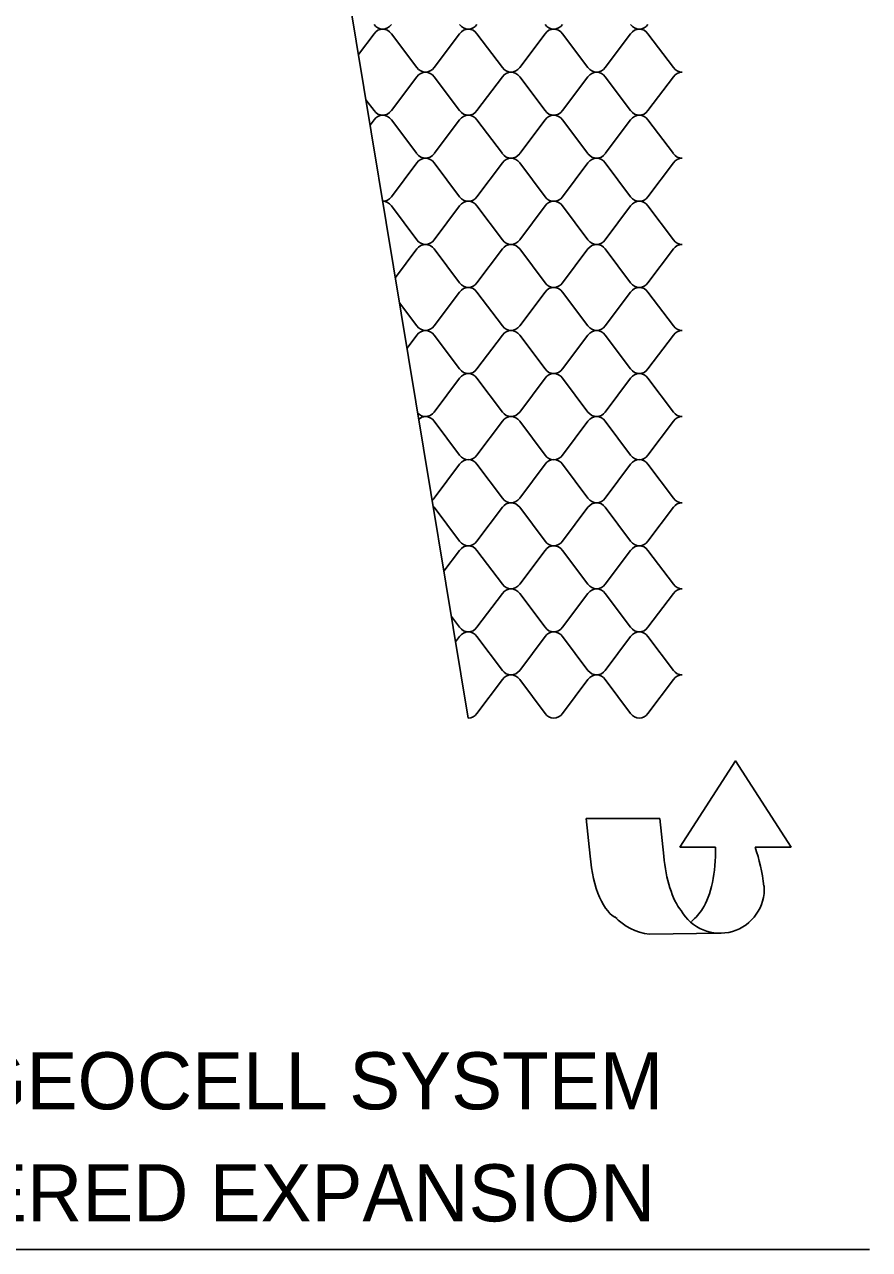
# Model space of a CAD drawing. Extents: x 638850 to 644908, y 297188 to 298900.
# Drawn here: x 640306.9 to 640373.5, y 297763.8 to 297860.4 of the extents above; entities that cross this region are included whole.
import ezdxf

# ---------------------------------------------------------------- set-up
doc = ezdxf.new("R2010")
doc.units = 0
for name, color, linetype in [('1', 7, 'Continuous'), ('3', 7, 'Continuous'), ('5', 7, 'Continuous')]:
    doc.layers.add(name, color=color, linetype=linetype)

msp = doc.modelspace()

# ---------------------------------------------------------------- linework, layer by layer
at = {"layer": '1'}
for p, q in [((640351.444, 297794.83), (640351.132, 297797.79)), ((640351.132, 297797.79), (640356.944, 297797.79)), ((640357.255, 297794.83), (640356.944, 297797.79)), ((640358.515, 297795.522), (640361.32, 297795.522)), ((640367.274, 297795.522), (640364.439, 297795.522)), ((640356.116, 297788.669), (640361.702, 297788.746))]:
    msp.add_line(p, q, dxfattribs=at)
msp.add_lwpolyline([(640367.274, 297795.522), (640362.895, 297802.326), (640358.515, 297795.522)], dxfattribs=at)
for centre, radius, start, end in [((640361.677, 297792.232), 3.487, 208.88718, 3.90974), ((640356.607, 297793.013), 4.372, 310.1114, 327.72739), ((640356.607, 297793.013), 4.372, 222.59564, 263.55535)]:
    msp.add_arc(centre, radius, start, end, dxfattribs=at)
for centre, major_axis, ratio, start_param, end_param in [((640358.918, 297795.579), (0.198, -5.733), 0.418224, 0.531244, 1.54631), ((640359.725, 297791.313), (0.304, -8.799), 0.620954, 1.680393, 2.048072), ((640353.802, 297795.578), (0.198, -5.733), 0.418224, 4.828834, 6.110297), ((640359.613, 297795.578), (0.198, -5.733), 0.418224, 4.828834, 5.775591)]:
    msp.add_ellipse(centre, major_axis=major_axis, ratio=ratio, start_param=start_param, end_param=end_param, dxfattribs=at)
at = {"layer": '3'}
for p, q in [((640308.168, 298009.32), (640341.85, 297805.71)), ((640261.529, 297763.82), (640373.454, 297763.82))]:
    msp.add_line(p, q, dxfattribs=at)
at = {"layer": '5'}
for p, q in [((640334.432, 297859.643), (640333.2, 297858.003)), ((640337.8, 297856.976), (640335.796, 297859.643)), ((640341.168, 297859.643), (640339.164, 297856.976)), ((640344.536, 297856.976), (640342.532, 297859.643)), ((640347.904, 297859.643), (640345.9, 297856.976)), ((640351.273, 297856.976), (640349.268, 297859.643)), ((640354.641, 297859.643), (640352.637, 297856.976)), ((640358.009, 297856.976), (640356.005, 297859.643)), ((640335.796, 297853.582), (640337.8, 297856.25)), ((640339.164, 297856.25), (640341.168, 297853.582)), ((640342.532, 297853.582), (640344.536, 297856.25)), ((640345.9, 297856.25), (640347.904, 297853.582)), ((640349.268, 297853.582), (640351.273, 297856.25)), ((640352.637, 297856.25), (640354.641, 297853.582)), ((640356.005, 297853.582), (640358.009, 297856.25)), ((640333.79, 297854.437), (640334.432, 297853.582)), ((640334.432, 297852.856), (640334.12, 297852.441)), ((640337.8, 297850.189), (640335.796, 297852.856)), ((640341.168, 297852.856), (640339.164, 297850.189)), ((640344.536, 297850.189), (640342.532, 297852.856)), ((640347.904, 297852.856), (640345.9, 297850.189)), ((640351.273, 297850.189), (640349.268, 297852.856)), ((640354.641, 297852.856), (640352.637, 297850.189)), ((640358.009, 297850.189), (640356.005, 297852.856)), ((640335.796, 297846.795), (640337.8, 297849.463)), ((640339.164, 297849.463), (640341.168, 297846.795)), ((640342.532, 297846.795), (640344.536, 297849.463)), ((640345.9, 297849.463), (640347.904, 297846.795)), ((640349.268, 297846.795), (640351.273, 297849.463)), ((640352.637, 297849.463), (640354.641, 297846.795)), ((640356.005, 297846.795), (640358.009, 297849.463)), ((640337.8, 297843.402), (640335.796, 297846.069)), ((640341.168, 297846.069), (640339.164, 297843.402)), ((640344.536, 297843.402), (640342.532, 297846.069)), ((640347.904, 297846.069), (640345.9, 297843.402)), ((640351.273, 297843.402), (640349.268, 297846.069)), ((640354.641, 297846.069), (640352.637, 297843.402)), ((640358.009, 297843.402), (640356.005, 297846.069)), ((640336.108, 297840.424), (640337.8, 297842.676)), ((640339.164, 297842.676), (640341.168, 297840.008)), ((640342.532, 297840.008), (640344.536, 297842.676)), ((640345.9, 297842.676), (640347.904, 297840.008)), ((640349.268, 297840.008), (640351.273, 297842.676)), ((640352.637, 297842.676), (640354.641, 297840.008)), ((640356.005, 297840.008), (640358.009, 297842.676)), ((640341.168, 297839.282), (640339.164, 297836.615)), ((640344.536, 297836.615), (640342.532, 297839.282)), ((640347.904, 297839.282), (640345.9, 297836.615)), ((640351.273, 297836.615), (640349.268, 297839.282)), ((640354.641, 297839.282), (640352.637, 297836.615)), ((640358.009, 297836.615), (640356.005, 297839.282)), ((640337.8, 297836.615), (640336.438, 297838.427)), ((640337.028, 297834.861), (640337.8, 297835.889)), ((640339.164, 297835.889), (640341.168, 297833.221)), ((640342.532, 297833.221), (640344.536, 297835.889)), ((640345.9, 297835.889), (640347.904, 297833.221)), ((640349.268, 297833.221), (640351.273, 297835.889)), ((640352.637, 297835.889), (640354.641, 297833.221)), ((640356.005, 297833.221), (640358.009, 297835.889)), ((640341.168, 297832.495), (640339.164, 297829.828)), ((640344.536, 297829.828), (640342.532, 297832.495)), ((640347.904, 297832.495), (640345.9, 297829.828)), ((640351.273, 297829.828), (640349.268, 297832.495)), ((640354.641, 297832.495), (640352.637, 297829.828)), ((640358.009, 297829.828), (640356.005, 297832.495)), ((640339.164, 297829.102), (640341.168, 297826.434)), ((640342.532, 297826.434), (640344.536, 297829.102)), ((640345.9, 297829.102), (640347.904, 297826.434)), ((640349.268, 297826.434), (640351.273, 297829.102)), ((640352.637, 297829.102), (640354.641, 297826.434)), ((640356.005, 297826.434), (640358.009, 297829.102)), ((640341.168, 297825.708), (640339.164, 297823.041)), ((640344.536, 297823.041), (640342.532, 297825.708)), ((640347.904, 297825.708), (640345.9, 297823.041)), ((640351.273, 297823.041), (640349.268, 297825.708)), ((640354.641, 297825.708), (640352.637, 297823.041)), ((640358.009, 297823.041), (640356.005, 297825.708)), ((640339.164, 297822.315), (640341.168, 297819.647)), ((640342.532, 297819.647), (640344.536, 297822.315)), ((640345.9, 297822.315), (640347.904, 297819.647)), ((640349.268, 297819.647), (640351.273, 297822.315)), ((640352.637, 297822.315), (640354.641, 297819.647)), ((640356.005, 297819.647), (640358.009, 297822.315)), ((640341.168, 297818.921), (640339.936, 297817.282)), ((640344.536, 297816.254), (640342.532, 297818.921)), ((640347.904, 297818.921), (640345.9, 297816.254)), ((640351.273, 297816.254), (640349.268, 297818.921)), ((640354.641, 297818.921), (640352.637, 297816.254)), ((640358.009, 297816.254), (640356.005, 297818.921)), ((640342.532, 297812.86), (640344.536, 297815.528)), ((640345.9, 297815.528), (640347.904, 297812.86)), ((640349.268, 297812.86), (640351.273, 297815.528)), ((640352.637, 297815.528), (640354.641, 297812.86)), ((640356.005, 297812.86), (640358.009, 297815.528)), ((640340.526, 297813.715), (640341.168, 297812.86)), ((640341.168, 297812.134), (640340.856, 297811.719)), ((640344.536, 297809.467), (640342.532, 297812.134)), ((640347.904, 297812.134), (640345.9, 297809.467)), ((640351.273, 297809.467), (640349.268, 297812.134)), ((640354.641, 297812.134), (640352.637, 297809.467)), ((640358.009, 297809.467), (640356.005, 297812.134)), ((640342.532, 297806.073), (640344.536, 297808.741)), ((640345.9, 297808.741), (640347.904, 297806.073)), ((640349.268, 297806.073), (640351.273, 297808.741)), ((640352.637, 297808.741), (640354.641, 297806.073)), ((640356.005, 297806.073), (640358.009, 297808.741))]:
    msp.add_line(p, q, dxfattribs=at)
for centre, start_param, end_param in [((640335.114, 297860.983), 2.250571, 3.141593), ((640335.114, 297860.983), 3.141593, 4.032614), ((640341.85, 297860.983), 2.250571, 3.141593), ((640341.85, 297860.983), 3.141593, 4.032614), ((640348.586, 297860.983), 2.250571, 3.141593), ((640348.586, 297860.983), 3.141593, 4.032614), ((640355.323, 297860.983), 2.250571, 3.141593), ((640355.323, 297860.983), 3.141593, 4.032614), ((640335.114, 297859.029), 0, 0.891021), ((640335.114, 297859.029), 5.392164, 6.283185), ((640341.85, 297859.029), 0, 0.891021), ((640341.85, 297859.029), 5.392164, 6.283185), ((640348.586, 297859.029), 0, 0.891021), ((640348.586, 297859.029), 5.392164, 6.283185), ((640355.323, 297859.029), 0, 0.891021), ((640355.323, 297859.029), 5.392164, 6.283185), ((640338.482, 297857.589), 2.250571, 3.141593), ((640338.482, 297855.636), 0, 0.891021), ((640338.482, 297857.589), 3.141593, 4.032614), ((640338.482, 297855.636), 5.392164, 6.283185), ((640345.218, 297857.589), 2.250571, 3.141593), ((640345.218, 297855.636), 0, 0.891021), ((640345.218, 297857.589), 3.141593, 4.032614), ((640345.218, 297855.636), 5.392164, 6.283185), ((640351.955, 297857.589), 2.250571, 3.141593), ((640351.955, 297855.636), 0, 0.891021), ((640351.955, 297857.589), 3.141593, 4.032614), ((640351.955, 297855.636), 5.392164, 6.283185), ((640358.691, 297857.589), 2.250571, 3.141593), ((640358.691, 297855.636), 0, 0.891021), ((640335.114, 297854.196), 2.250571, 3.141593), ((640335.114, 297854.196), 3.141593, 4.032614), ((640341.85, 297854.196), 2.250571, 3.141593), ((640341.85, 297854.196), 3.141593, 4.032614), ((640348.586, 297854.196), 2.250571, 3.141593), ((640348.586, 297854.196), 3.141593, 4.032614), ((640355.323, 297854.196), 2.250571, 3.141593), ((640355.323, 297854.196), 3.141593, 4.032614), ((640335.114, 297852.242), 0, 0.891021), ((640335.114, 297852.242), 5.392164, 6.283185), ((640341.85, 297852.242), 0, 0.891021), ((640341.85, 297852.242), 5.392164, 6.283185), ((640348.586, 297852.242), 0, 0.891021), ((640348.586, 297852.242), 5.392164, 6.283185), ((640355.323, 297852.242), 0, 0.891021), ((640355.323, 297852.242), 5.392164, 6.283185), ((640338.482, 297850.802), 2.250571, 3.141593), ((640338.482, 297848.849), 0, 0.891021), ((640338.482, 297850.802), 3.141593, 4.032614), ((640338.482, 297848.849), 5.392164, 6.283185), ((640345.218, 297850.802), 2.250571, 3.141593), ((640345.218, 297848.849), 0, 0.891021), ((640345.218, 297850.802), 3.141593, 4.032614), ((640345.218, 297848.849), 5.392164, 6.283185), ((640351.955, 297850.802), 2.250571, 3.141593), ((640351.955, 297848.849), 0, 0.891021), ((640351.955, 297850.802), 3.141593, 4.032614), ((640351.955, 297848.849), 5.392164, 6.283185), ((640358.691, 297850.802), 2.250571, 3.141593), ((640358.691, 297848.849), 0, 0.891021), ((640335.114, 297847.409), 3.141593, 4.032614), ((640341.85, 297847.409), 2.250571, 3.141593), ((640341.85, 297847.409), 3.141593, 4.032614), ((640348.586, 297847.409), 2.250571, 3.141593), ((640348.586, 297847.409), 3.141593, 4.032614), ((640355.323, 297847.409), 2.250571, 3.141593), ((640355.323, 297847.409), 3.141593, 4.032614), ((640335.114, 297845.455), 5.392164, 6.283185), ((640341.85, 297845.455), 0, 0.891021), ((640341.85, 297845.455), 5.392164, 6.283185), ((640348.586, 297845.455), 0, 0.891021), ((640348.586, 297845.455), 5.392164, 6.283185), ((640355.323, 297845.455), 0, 0.891021), ((640355.323, 297845.455), 5.392164, 6.283185), ((640338.482, 297844.015), 2.250571, 3.141593), ((640338.482, 297842.062), 0, 0.891021), ((640338.482, 297844.015), 3.141593, 4.032614), ((640338.482, 297842.062), 5.392164, 6.283185), ((640345.218, 297844.015), 2.250571, 3.141593), ((640345.218, 297842.062), 0, 0.891021), ((640345.218, 297844.015), 3.141593, 4.032614), ((640345.218, 297842.062), 5.392164, 6.283185), ((640351.955, 297844.015), 2.250571, 3.141593), ((640351.955, 297842.062), 0, 0.891021), ((640351.955, 297844.015), 3.141593, 4.032614), ((640351.955, 297842.062), 5.392164, 6.283185), ((640358.691, 297844.015), 2.250571, 3.141593), ((640358.691, 297842.062), 0, 0.891021), ((640341.85, 297840.622), 2.250571, 3.141593), ((640341.85, 297840.622), 3.141593, 4.032614), ((640348.586, 297840.622), 2.250571, 3.141593), ((640348.586, 297840.622), 3.141593, 4.032614), ((640355.323, 297840.622), 2.250571, 3.141593), ((640355.323, 297840.622), 3.141593, 4.032614), ((640341.85, 297838.669), 0, 0.891021), ((640341.85, 297838.669), 5.392164, 6.283185), ((640348.586, 297838.669), 0, 0.891021), ((640348.586, 297838.669), 5.392164, 6.283185), ((640355.323, 297838.669), 0, 0.891021), ((640355.323, 297838.669), 5.392164, 6.283185), ((640338.482, 297837.228), 2.250571, 3.141593), ((640338.482, 297835.275), 0, 0.891021), ((640338.482, 297837.228), 3.141593, 4.032614), ((640338.482, 297835.275), 5.392164, 6.283185), ((640345.218, 297837.228), 2.250571, 3.141593), ((640345.218, 297835.275), 0, 0.891021), ((640345.218, 297837.228), 3.141593, 4.032614), ((640345.218, 297835.275), 5.392164, 6.283185), ((640351.955, 297837.228), 2.250571, 3.141593), ((640351.955, 297835.275), 0, 0.891021), ((640351.955, 297837.228), 3.141593, 4.032614), ((640351.955, 297835.275), 5.392164, 6.283185), ((640358.691, 297837.228), 2.250571, 3.141593), ((640358.691, 297835.275), 0, 0.891021), ((640341.85, 297833.835), 2.250571, 3.141593), ((640341.85, 297833.835), 3.141593, 4.032614), ((640348.586, 297833.835), 2.250571, 3.141593), ((640348.586, 297833.835), 3.141593, 4.032614), ((640355.323, 297833.835), 2.250571, 3.141593), ((640355.323, 297833.835), 3.141593, 4.032614), ((640341.85, 297831.882), 0, 0.891021), ((640341.85, 297831.882), 5.392164, 6.283185), ((640348.586, 297831.882), 0, 0.891021), ((640348.586, 297831.882), 5.392164, 6.283185), ((640355.323, 297831.882), 0, 0.891021), ((640355.323, 297831.882), 5.392164, 6.283185), ((640338.482, 297830.441), 2.378897, 3.141593), ((640338.482, 297828.488), 0, 0.646798), ((640338.482, 297830.441), 3.141593, 4.032614), ((640338.482, 297828.488), 5.392164, 6.283185), ((640345.218, 297830.441), 2.250571, 3.141593), ((640345.218, 297828.488), 0, 0.891021), ((640345.218, 297830.441), 3.141593, 4.032614), ((640345.218, 297828.488), 5.392164, 6.283185), ((640351.955, 297830.441), 2.250571, 3.141593), ((640351.955, 297828.488), 0, 0.891021), ((640351.955, 297830.441), 3.141593, 4.032614), ((640351.955, 297828.488), 5.392164, 6.283185), ((640358.691, 297830.441), 2.250571, 3.141593), ((640358.691, 297828.488), 0, 0.891021), ((640341.85, 297827.048), 2.250571, 3.141593), ((640341.85, 297827.048), 3.141593, 4.032614), ((640348.586, 297827.048), 2.250571, 3.141593), ((640348.586, 297827.048), 3.141593, 4.032614), ((640355.323, 297827.048), 2.250571, 3.141593), ((640355.323, 297827.048), 3.141593, 4.032614), ((640341.85, 297825.095), 0, 0.891021), ((640341.85, 297825.095), 5.392164, 6.283185), ((640348.586, 297825.095), 0, 0.891021), ((640348.586, 297825.095), 5.392164, 6.283185), ((640355.323, 297825.095), 0, 0.891021), ((640355.323, 297825.095), 5.392164, 6.283185), ((640338.482, 297823.654), 3.788804, 4.032614), ((640345.218, 297823.654), 2.250571, 3.141593), ((640345.218, 297821.701), 0, 0.891021), ((640345.218, 297823.654), 3.141593, 4.032614), ((640345.218, 297821.701), 5.392164, 6.283185), ((640351.955, 297823.654), 2.250571, 3.141593), ((640351.955, 297821.701), 0, 0.891021), ((640351.955, 297823.654), 3.141593, 4.032614), ((640351.955, 297821.701), 5.392164, 6.283185), ((640358.691, 297823.654), 2.250571, 3.141593), ((640358.691, 297821.701), 0, 0.891021), ((640338.482, 297821.701), 5.392164, 5.519858), ((640341.85, 297820.261), 2.250571, 3.141593), ((640341.85, 297820.261), 3.141593, 4.032614), ((640348.586, 297820.261), 2.250571, 3.141593), ((640348.586, 297820.261), 3.141593, 4.032614), ((640355.323, 297820.261), 2.250571, 3.141593), ((640355.323, 297820.261), 3.141593, 4.032614), ((640341.85, 297818.308), 0, 0.891021), ((640341.85, 297818.308), 5.392164, 6.283185), ((640348.586, 297818.308), 0, 0.891021), ((640348.586, 297818.308), 5.392164, 6.283185), ((640355.323, 297818.308), 0, 0.891021), ((640355.323, 297818.308), 5.392164, 6.283185), ((640345.218, 297816.868), 2.250571, 3.141593), ((640345.218, 297814.914), 0, 0.891021), ((640345.218, 297816.868), 3.141593, 4.032614), ((640345.218, 297814.914), 5.392164, 6.283185), ((640351.955, 297816.868), 2.250571, 3.141593), ((640351.955, 297814.914), 0, 0.891021), ((640351.955, 297816.868), 3.141593, 4.032614), ((640351.955, 297814.914), 5.392164, 6.283185), ((640358.691, 297816.868), 2.250571, 3.141593), ((640358.691, 297814.914), 0, 0.891021), ((640341.85, 297813.474), 2.250571, 3.141593), ((640341.85, 297813.474), 3.141593, 4.032614), ((640348.586, 297813.474), 2.250571, 3.141593), ((640348.586, 297813.474), 3.141593, 4.032614), ((640355.323, 297813.474), 2.250571, 3.141593), ((640355.323, 297813.474), 3.141593, 4.032614), ((640341.85, 297811.521), 0, 0.891021), ((640341.85, 297811.521), 5.392164, 6.283185), ((640348.586, 297811.521), 0, 0.891021), ((640348.586, 297811.521), 5.392164, 6.283185), ((640355.323, 297811.521), 0, 0.891021), ((640355.323, 297811.521), 5.392164, 6.283185), ((640345.218, 297810.081), 2.250571, 3.141593), ((640345.218, 297808.127), 0, 0.891021), ((640345.218, 297810.081), 3.141593, 4.032614), ((640345.218, 297808.127), 5.392164, 6.283185), ((640351.955, 297810.081), 2.250571, 3.141593), ((640351.955, 297808.127), 0, 0.891021), ((640351.955, 297810.081), 3.141593, 4.032614), ((640351.955, 297808.127), 5.392164, 6.283185), ((640358.691, 297810.081), 2.250571, 3.141593), ((640358.691, 297808.127), 0, 0.891021), ((640341.85, 297806.687), 3.141593, 4.032614), ((640348.586, 297806.687), 2.250571, 3.141593), ((640348.586, 297806.687), 3.141593, 4.032614), ((640355.323, 297806.687), 2.250571, 3.141593), ((640355.323, 297806.687), 3.141593, 4.032614)]:
    msp.add_ellipse(centre, major_axis=(0, 0.977), ratio=0.898018, start_param=start_param, end_param=end_param, dxfattribs=at)

# ---------------------------------------------------------------- texts
at = {"layer": '3'}
for s, p in [('FIELD CUTTING GEOCELL SYSTEM', (640255.235, 297774.866)), ('TO FORM TAPERED EXPANSION', (640261.964, 297766.035))]:
    msp.add_text(s, height=4.5, dxfattribs=at).set_placement(p)

doc.saveas('drawing.dxf')
